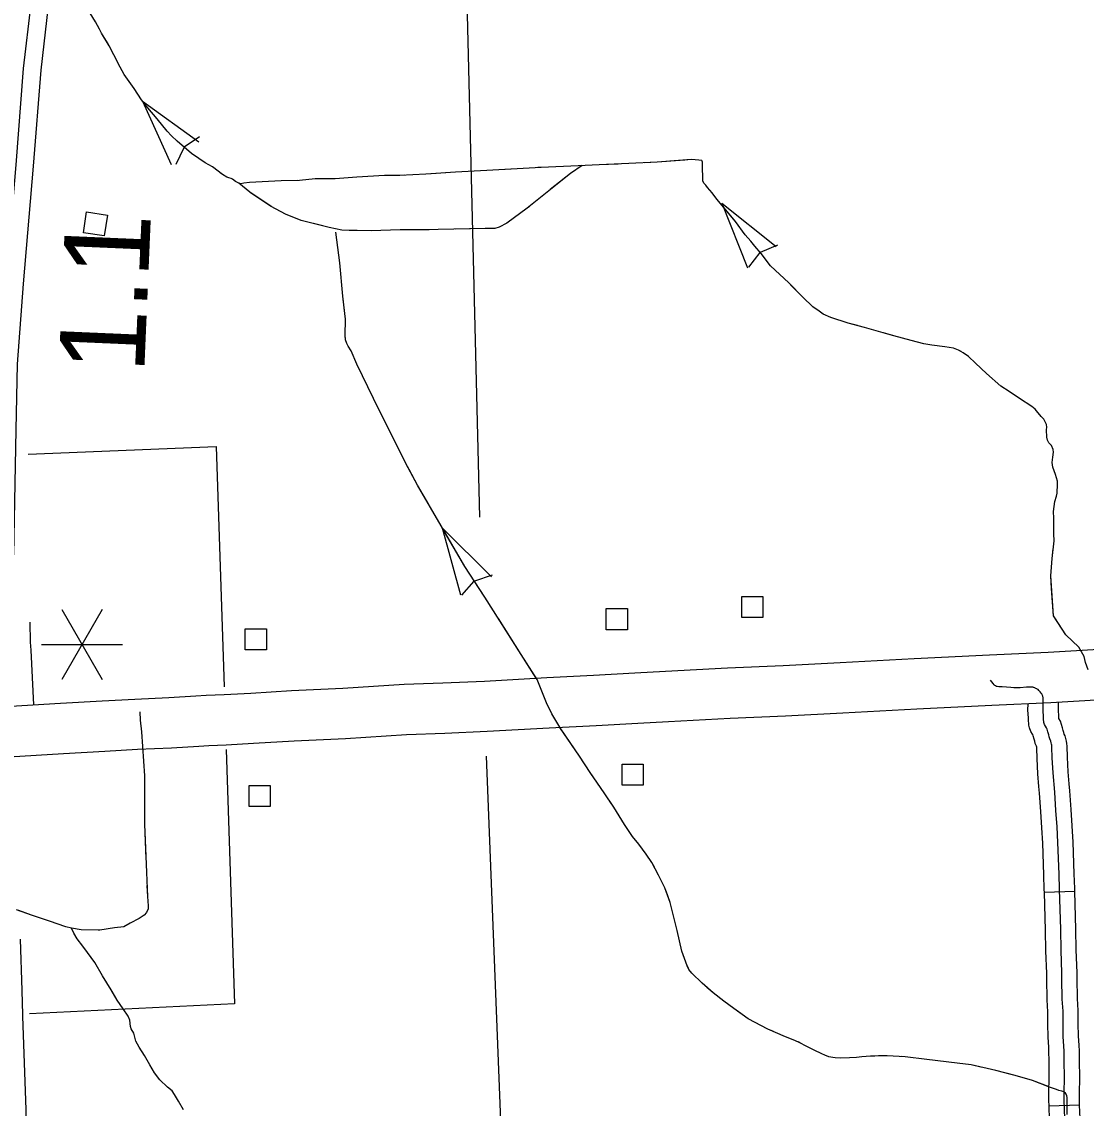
# Model space of a CAD drawing. Extents: x 1084508 to 1142749, y 1057638 to 1093403.
# Drawn here: x 1140197 to 1141847, y 1075834 to 1077517 of the extents above; entities that cross this region are included whole.
import ezdxf

# ---------------------------------------------------------------- set-up
doc = ezdxf.new("R2010")
doc.units = 0
for name, color, linetype in [('Level 10', 7, 'Continuous'), ('Level 33', 7, 'Continuous'), ('Level 43', 7, 'Continuous'), ('Level 45', 7, 'Continuous'), ('Level 48', 7, 'Continuous'), ('Level 5', 7, 'Continuous'), ('Level 56', 7, 'Continuous'), ('Level 6', 7, 'Continuous')]:
    doc.layers.add(name, color=color, linetype=linetype)

msp = doc.modelspace()

# ---------------------------------------------------------------- linework, layer by layer
at = {"layer": 'Level 10'}
for points in [[(1140159.9, 1076814.7), (1140161.2, 1076885.3), (1140163.2, 1076987.5), (1140172.8, 1077113), (1140188.3, 1077295.3), (1140199.9, 1077444.4), (1140211.5, 1077544.6), (1140215.5, 1077572.6), (1140217.5, 1077634), (1140219.4, 1077739.5), (1140215.5, 1077821.4), (1140208.1, 1078125.4)], [(1140234.7, 1078126), (1140242.2, 1077822.4), (1140246.1, 1077739.9), (1140244.1, 1077633.3), (1140242.1, 1077570.2), (1140237.9, 1077541.2), (1140226.5, 1077441.8), (1140214.9, 1077293.1), (1140199.4, 1077110.8), (1140189.8, 1076986.3), (1140187.9, 1076884.8), (1140184.3, 1076691.1)], [(1141194.8, 1076510.7), (1141290.8, 1076516), (1141376.8, 1076519.7), (1141465.3, 1076524.3), (1141579.9, 1076530.5), (1141696.6, 1076536.2), (1141787.7, 1076540.3), (1141901.5, 1076546.8), (1141998.5, 1076550.8), (1142088.3, 1076554.3), (1142193.1, 1076560.5), (1142262.5, 1076564.2)], [(1140510.5, 1076474.7), (1140551.9, 1076477), (1140615.2, 1076480.8), (1140694.6, 1076484.4), (1140789.4, 1076490.5), (1140849.6, 1076492.6), (1140914.3, 1076495.6), (1141010.5, 1076501), (1141082.9, 1076504.6), (1141147.1, 1076508.1), (1141194.8, 1076510.7)], [(1142266.8, 1076485.9), (1142197.5, 1076482.1), (1142092.1, 1076475.9), (1142001.7, 1076472.4), (1141905.4, 1076468.4), (1141791.7, 1076461.9), (1141700.2, 1076457.8), (1141583.9, 1076452.1), (1141469.4, 1076445.9), (1141380.5, 1076441.3), (1141294.6, 1076437.6), (1141199.1, 1076432.4)], [(1140180.1, 1076456.5), (1140257.1, 1076461.1), (1140321.4, 1076465), (1140372.5, 1076467.7), (1140425, 1076469.9), (1140466.6, 1076472.5), (1140482.7, 1076473.5), (1140510.5, 1076474.7)], [(1141199.1, 1076432.4), (1141151.5, 1076429.8), (1141087, 1076426.2), (1141014.6, 1076422.6), (1140918.4, 1076417.3), (1140852.8, 1076414.2), (1140793.3, 1076412.1), (1140698.9, 1076406), (1140619.2, 1076402.4), (1140556.4, 1076398.7), (1140513.8, 1076396.3)], [(1140513.8, 1076396.3), (1140486.8, 1076395.2), (1140471.6, 1076394.2), (1140429.1, 1076391.5), (1140376.2, 1076389.3), (1140325.8, 1076386.6), (1140261.8, 1076382.8), (1140177.1, 1076377.7)], [(1140198.7, 1075978.3), (1140197.8, 1076016.2), (1140194.9, 1076095.5)], [(1140203.9, 1075584.5), (1140205.6, 1075615.5), (1140207, 1075648.9), (1140207.3, 1075683.4), (1140206.6, 1075724.2), (1140203.8, 1075831.2), (1140198.7, 1075976.6), (1140198.7, 1075978.3)]]:
    msp.add_lwpolyline(points, dxfattribs=at)
at = {"layer": 'Level 33'}
msp.add_lwpolyline([(1140215.7, 1076458.6), (1140211.6, 1076543.2), (1140210.7, 1076555.6), (1140210, 1076586.6)], dxfattribs=at)
at = {"layer": 'Level 43'}
for p, q in [((1140384.3, 1077393.8), (1140428.5, 1077295.5)), ((1140384.3, 1077393.8), (1140471.7, 1077330.8)), ((1140472.5, 1077338.5), (1140448.9, 1077322.3)), ((1140436.3, 1077296.1), (1140448.6, 1077322)), ((1141282, 1077235.6), (1141321.5, 1077135.4)), ((1141282, 1077235.6), (1141366.3, 1077168.6)), ((1141323.8, 1077136.6), (1141341.2, 1077159.3)), ((1141368, 1077170.5), (1141341.5, 1077159.5)), ((1140848.5, 1076733), (1140876.9, 1076629.1)), ((1140848.5, 1076733), (1140925, 1076657.2)), ((1140925.8, 1076659.4), (1140898.6, 1076650.4)), ((1140879.2, 1076628.8), (1140898.3, 1076650.2))]:
    msp.add_line(p, q, dxfattribs=at)
for points in [[(1140330.8, 1077482.3), (1140320.7, 1077499.2), (1140317.5, 1077505.5), (1140311.1, 1077516.8), (1140303, 1077529.9), (1140299.4, 1077535.9)], [(1140521.7, 1077273.9), (1140518.2, 1077275.2), (1140515, 1077276.2), (1140508.1, 1077280.3), (1140492.4, 1077291.9), (1140481.3, 1077298.3), (1140459.9, 1077312.6), (1140437.7, 1077331.6), (1140428.9, 1077339.9), (1140422.2, 1077347.3), (1140406.8, 1077366.2), (1140392.3, 1077383.3), (1140382.8, 1077395.8), (1140371, 1077413.6), (1140356, 1077435), (1140349.8, 1077446.6), (1140339.9, 1077465.3), (1140332.5, 1077479.4), (1140320.7, 1077499.2), (1140317.5, 1077505.5), (1140311.1, 1077516.8), (1140303, 1077529.9)], [(1140360.9, 1077428), (1140356, 1077435), (1140349.8, 1077446.6), (1140339.9, 1077465.3), (1140332.5, 1077479.4), (1140330.8, 1077482.3)], [(1140470.7, 1077305.4), (1140459.9, 1077312.6), (1140437.7, 1077331.6), (1140428.9, 1077339.9), (1140422.2, 1077347.3), (1140406.8, 1077366.2), (1140392.3, 1077383.3), (1140384.3, 1077393.8)], [(1141548.3, 1077030.5), (1141532.1, 1077034.9), (1141502.8, 1077043.4), (1141477.7, 1077049.9), (1141450.7, 1077058.9), (1141438.9, 1077064), (1141432.7, 1077068.3), (1141423, 1077075.3), (1141407.3, 1077090.1), (1141385.6, 1077112.2), (1141357.2, 1077138.8), (1141342.7, 1077157.7), (1141333.3, 1077169.3), (1141326.8, 1077177.1), (1141318.3, 1077186.6), (1141303, 1077207.1), (1141274.4, 1077242), (1141266.8, 1077251.9), (1141259.7, 1077260.2), (1141256.9, 1077263.7), (1141254.1, 1077266.7), (1141252.7, 1077270.4), (1141252, 1077295.8), (1141252, 1077299.5), (1141251.6, 1077300.9), (1141250.7, 1077301.6), (1141246.5, 1077302.5), (1141240.5, 1077302.9), (1141234.3, 1077303.2), (1141181.5, 1077299.3), (1141137.6, 1077297.2), (1141091.7, 1077295.1), (1141059.4, 1077293.7), (1141002.2, 1077291.2), (1140917.5, 1077286.3), (1140869.1, 1077283.8), (1140823.2, 1077280.8), (1140782.8, 1077278.5), (1140759.3, 1077278.7), (1140716.2, 1077276.2), (1140682.9, 1077273.6), (1140651.8, 1077273.2), (1140627.3, 1077270.9), (1140599, 1077270.4), (1140550.1, 1077267.6), (1140541.1, 1077266.7), (1140536.4, 1077265.8), (1140533.4, 1077266.5), (1140528.4, 1077269.2), (1140523.5, 1077272.7), (1140521.7, 1077273.9)], [(1141065.7, 1077293.9), (1141047.2, 1077281.8), (1140980.2, 1077227.9), (1140949, 1077204.9), (1140936.9, 1077198.5), (1140930.1, 1077196.3), (1140915.4, 1077196.6), (1140818.3, 1077194.4), (1140783.7, 1077194.4), (1140738.5, 1077192.9), (1140717, 1077193.3), (1140707.2, 1077193.3), (1140693.3, 1077194), (1140673.3, 1077198.2), (1140630, 1077208.7), (1140605.5, 1077218.9), (1140583.3, 1077230.6), (1140550.6, 1077252.8), (1140533.4, 1077266.5)], [(1141121.2, 1077296.4), (1141091.7, 1077295.1), (1141059.4, 1077293.7), (1141002.2, 1077291.2), (1140997, 1077290.9)], [(1141065.7, 1077293.9), (1141047.2, 1077281.8), (1141016, 1077256.7)], [(1141224.6, 1077302.5), (1141181.5, 1077299.3), (1141162.6, 1077298.4)], [(1141254.3, 1077266.5), (1141254.1, 1077266.7), (1141252.7, 1077270.4), (1141252, 1077295.8), (1141252, 1077299.5), (1141251.6, 1077300.9), (1141250.7, 1077301.6), (1141246.5, 1077302.5), (1141240.5, 1077302.9), (1141234.3, 1077303.2), (1141224.6, 1077302.5)], [(1140624.8, 1077270.8), (1140599, 1077270.4), (1140550.1, 1077267.6), (1140541.1, 1077266.7), (1140536.4, 1077265.8), (1140533.4, 1077266.5), (1140528.4, 1077269.2), (1140523.5, 1077272.7), (1140521.7, 1077273.9), (1140518.2, 1077275.2), (1140515, 1077276.2), (1140508.1, 1077280.3), (1140505.2, 1077282.4)], [(1140790.2, 1077278.9), (1140782.8, 1077278.5), (1140759.3, 1077278.7), (1140716.2, 1077276.2), (1140682.9, 1077273.6), (1140666.1, 1077273.4)], [(1140955.7, 1077288.5), (1140917.5, 1077286.3), (1140869.1, 1077283.8), (1140831.6, 1077281.3)], [(1140663.5, 1077200.5), (1140630, 1077208.7), (1140605.5, 1077218.9), (1140583.3, 1077230.6), (1140551.7, 1077252)], [(1140983.7, 1077230.7), (1140980.2, 1077227.9), (1140949, 1077204.9), (1140936.9, 1077198.5), (1140930.1, 1077196.3), (1140915.4, 1077196.6), (1140869.9, 1077195.6)], [(1141358.4, 1077137.7), (1141357.2, 1077138.8), (1141342.7, 1077157.7), (1141333.3, 1077169.3), (1141326.8, 1077177.1), (1141318.3, 1077186.6), (1141303, 1077207.1), (1141280.6, 1077234.5)], [(1140828.5, 1077194.6), (1140818.3, 1077194.4), (1140783.7, 1077194.4), (1140738.5, 1077192.9), (1140717, 1077193.3), (1140707.2, 1077193.3), (1140704.2, 1077193.4)], [(1140810.4, 1076799), (1140792.3, 1076832.5), (1140742.2, 1076933.2), (1140716.2, 1076986.3), (1140707.6, 1077007.1), (1140702.7, 1077014.2), (1140700.8, 1077018.4), (1140698.9, 1077024), (1140698.2, 1077030.8), (1140698.5, 1077056.1), (1140694.8, 1077091.9), (1140689.9, 1077143.1), (1140683.5, 1077190.6)], [(1140697.2, 1077069.2), (1140694.8, 1077091.9), (1140689.9, 1077143.1), (1140683.5, 1077190.6)], [(1141492.3, 1077046.1), (1141477.7, 1077049.9), (1141450.7, 1077058.9), (1141438.9, 1077064), (1141432.7, 1077068.3), (1141423, 1077075.3), (1141407.3, 1077090.1), (1141388.5, 1077109.2)], [(1140751, 1076915.7), (1140742.2, 1076933.2), (1140716.2, 1076986.3), (1140707.6, 1077007.1), (1140702.7, 1077014.2), (1140700.8, 1077018.4), (1140698.9, 1077024), (1140698.5, 1077027.9)], [(1141652.6, 1077006), (1141648.8, 1077008.3), (1141641, 1077011.3), (1141627.6, 1077013.4), (1141607.3, 1077015.9), (1141595.1, 1077017.8), (1141575.2, 1077022.9), (1141548.3, 1077030.5), (1141532.2, 1077034.8)], [(1141849.5, 1076512.9), (1141845.3, 1076524.3), (1141843.2, 1076533.7), (1141834.9, 1076548.2), (1141815.2, 1076566.9), (1141796, 1076596.6), (1141791.6, 1076658.7), (1141793.7, 1076685.5), (1141796.9, 1076712.5), (1141796.3, 1076723.4), (1141796.3, 1076747.8), (1141795.8, 1076758.2), (1141798.1, 1076773.7), (1141800.6, 1076782), (1141801.8, 1076786.6), (1141802.3, 1076800.3), (1141802, 1076804.9), (1141799, 1076815.7), (1141795.1, 1076827), (1141793.9, 1076834), (1141794.6, 1076842.5), (1141796, 1076850.1), (1141795.6, 1076854.3), (1141792.6, 1076860.5), (1141788.9, 1076864.7), (1141786.6, 1076868.4), (1141785.6, 1076873.5), (1141785.2, 1076884.8), (1141785.6, 1076888.9), (1141784.9, 1076892.9), (1141780.8, 1076901.4), (1141776.9, 1076905.3), (1141769.7, 1076914.1), (1141767.4, 1076916.6), (1141762.1, 1076920.8), (1141743.2, 1076933.3), (1141727.3, 1076943.9), (1141714.1, 1076952.4), (1141692, 1076971.8), (1141674.9, 1076988), (1141664.3, 1076998.1), (1141656, 1077003.9), (1141648.8, 1077008.3), (1141641, 1077011.3), (1141627.6, 1077013.4), (1141607.3, 1077015.9), (1141595.1, 1077017.8), (1141575.2, 1077022.9), (1141548.3, 1077030.5)], [(1141780.4, 1076901.8), (1141776.9, 1076905.3), (1141769.7, 1076914.1), (1141767.4, 1076916.6), (1141762.1, 1076920.8), (1141743.2, 1076933.3), (1141727.3, 1076943.9), (1141714.1, 1076952.4), (1141692, 1076971.8), (1141684.1, 1076979.3)], [(1140797.4, 1076823.1), (1140792.3, 1076832.5), (1140769.4, 1076878.6)], [(1141796.3, 1076742.2), (1141796.3, 1076747.8), (1141795.8, 1076758.2), (1141798.1, 1076773.7), (1141800.6, 1076782), (1141801.8, 1076786.6), (1141802.3, 1076800.3), (1141802, 1076804.9), (1141799, 1076815.7), (1141795.1, 1076827), (1141793.9, 1076834), (1141794.6, 1076842.5), (1141796, 1076850.1), (1141795.6, 1076854.3), (1141792.6, 1076860.5), (1141790.4, 1076862.9)], [(1140827.8, 1076768.9), (1140810.4, 1076799), (1140797.4, 1076823.1)], [(1141646.7, 1075903.8), (1141599.7, 1075909.5), (1141565.8, 1075913.6), (1141537.9, 1075914.8), (1141524.7, 1075914.8), (1141512.3, 1075914.4), (1141499.1, 1075913.6), (1141490.8, 1075912.5), (1141479.5, 1075911.7), (1141466, 1075911.4), (1141457.7, 1075912.1), (1141453.9, 1075912.5), (1141447.5, 1075913.6), (1141441.5, 1075915.9), (1141437, 1075918.2), (1141424.9, 1075923.8), (1141412.5, 1075930.2), (1141402.7, 1075935.1), (1141395.2, 1075938.9), (1141380.5, 1075944.5), (1141353, 1075956.2), (1141322.9, 1075972.4), (1141300.7, 1075988.3), (1141285.2, 1075999.6), (1141268.7, 1076012.4), (1141251.3, 1076027.5), (1141235.5, 1076043.3), (1141231, 1076048.6), (1141228.4, 1076054.6), (1141220.1, 1076077.2), (1141212.6, 1076109.2), (1141202, 1076152.6), (1141193.7, 1076175.2), (1141183.9, 1076194.8), (1141173.4, 1076214.4), (1141164.7, 1076227.6), (1141153.4, 1076242.7), (1141143.3, 1076254.7), (1141131.2, 1076273.2), (1141114.6, 1076300.3), (1141099.6, 1076322.2), (1141077.7, 1076353.9), (1141061.2, 1076379.1), (1141032.2, 1076421.7), (1141018.6, 1076444.7), (1141010, 1076461.7), (1140995.7, 1076497.8), (1140970.8, 1076536.7), (1140914.7, 1076625.6), (1140883.4, 1076673.1), (1140846.9, 1076735.7), (1140810.4, 1076799)], [(1140913.7, 1076627.2), (1140883.4, 1076673.1), (1140848.5, 1076733)], [(1141793, 1076638.9), (1141791.6, 1076658.7), (1141793.7, 1076685.5), (1141795.6, 1076700.9)], [(1141806.7, 1076580.1), (1141796, 1076596.6), (1141793, 1076638.9)], [(1140994.2, 1076500.1), (1140970.8, 1076536.7), (1140935.8, 1076592.2)], [(1140380, 1076447.8), (1140380.4, 1076434.9), (1140382.8, 1076416.7), (1140387.3, 1076348.6), (1140387.3, 1076273.9), (1140390.1, 1076198.9), (1140391.8, 1076161.7), (1140393.1, 1076147.4), (1140393.1, 1076142.9), (1140390.4, 1076137.1), (1140386.6, 1076133), (1140379.2, 1076127.9), (1140365.2, 1076120.4), (1140355.3, 1076115), (1140341, 1076113.3), (1140318.2, 1076109.8), (1140288.9, 1076110.2), (1140274.2, 1076112.6), (1140265.4, 1076114.6), (1140240.1, 1076123.8), (1140212.2, 1076133), (1140189, 1076141.2)], [(1141084.5, 1076344), (1141077.7, 1076353.9), (1141061.2, 1076379.1), (1141031, 1076423.4)], [(1140387.3, 1076344.5), (1140387.3, 1076273.9), (1140389.3, 1076220.3)], [(1141177.4, 1076207), (1141173.4, 1076214.4), (1141164.7, 1076227.6), (1141153.4, 1076242.7), (1141143.3, 1076254.7), (1141131.2, 1076273.2), (1141114.6, 1076300.3), (1141108, 1076309.9)], [(1140391, 1076178.9), (1140391.8, 1076161.7), (1140393.1, 1076147.4), (1140393.1, 1076142.9), (1140390.4, 1076137.1), (1140386.6, 1076133), (1140379.2, 1076127.9), (1140365.2, 1076120.4), (1140355.3, 1076115), (1140341, 1076113.3), (1140318.2, 1076109.8), (1140315.6, 1076109.9)], [(1141230.1, 1076050.7), (1141228.4, 1076054.6), (1141220.1, 1076077.2), (1141212.6, 1076109.2), (1141202, 1076152.6), (1141195.7, 1076169.9)], [(1140274.3, 1076112.5), (1140274.2, 1076112.6), (1140265.4, 1076114.6), (1140240.1, 1076123.8), (1140212.2, 1076133), (1140192.5, 1076140)], [(1140447.7, 1075831.3), (1140439.7, 1075844.8), (1140433.8, 1075855.3), (1140430.1, 1075860.6), (1140423.1, 1075866.7), (1140411.1, 1075878), (1140402.6, 1075888.5), (1140395.7, 1075900.9), (1140387.4, 1075915.5), (1140379, 1075928.5), (1140374, 1075937.7), (1140370.6, 1075949.9), (1140366.8, 1075956.6), (1140365.6, 1075960.4), (1140364.3, 1075970), (1140361.8, 1075976.3), (1140354.3, 1075987.6), (1140345, 1076001.1), (1140335.8, 1076017.4), (1140322.4, 1076038.8), (1140310.3, 1076059.8), (1140298.9, 1076075), (1140291.8, 1076084.9), (1140282.9, 1076096.1), (1140277.8, 1076104.8), (1140274.2, 1076112.6)], [(1140342.4, 1076005.7), (1140335.8, 1076017.4), (1140322.4, 1076038.8), (1140310.3, 1076059.8), (1140298.9, 1076075), (1140291.8, 1076084.9), (1140282.9, 1076096.1), (1140277.8, 1076104.8), (1140275.4, 1076110.1)], [(1141307.9, 1075983.1), (1141300.7, 1075988.3), (1141285.2, 1075999.6), (1141268.7, 1076012.4), (1141258.7, 1076021)], [(1141361.8, 1075952.5), (1141353, 1075956.2), (1141322.9, 1075972.4), (1141307.9, 1075983.1)], [(1140425.2, 1075865), (1140423.1, 1075866.7), (1140411.1, 1075878), (1140402.6, 1075888.5), (1140395.7, 1075900.9), (1140387.4, 1075915.5), (1140379, 1075928.5), (1140374, 1075937.7), (1140370.6, 1075949.9), (1140366.8, 1075956.6), (1140365.6, 1075960.4), (1140364.3, 1075970), (1140364.1, 1075970.6)], [(1141518.8, 1075914.6), (1141512.3, 1075914.4), (1141499.1, 1075913.6), (1141490.8, 1075912.5), (1141479.5, 1075911.7), (1141466, 1075911.4), (1141457.7, 1075912.1), (1141453.9, 1075912.5), (1141447.5, 1075913.6), (1141441.5, 1075915.9), (1141437, 1075918.2), (1141424.9, 1075923.8), (1141412.5, 1075930.2), (1141402.7, 1075935.1), (1141400, 1075936.5)], [(1141683.3, 1075897.6), (1141668.2, 1075901.2), (1141646.7, 1075903.8), (1141599.7, 1075909.5), (1141565.8, 1075913.6), (1141560.2, 1075913.9)], [(1141816.9, 1075824.3), (1141816.9, 1075842), (1141816.9, 1075850.3), (1141816.6, 1075853.3), (1141815.4, 1075855.6), (1141814.3, 1075857.1), (1141811.7, 1075859.4), (1141808.7, 1075860.1), (1141804.1, 1075861.2), (1141800.7, 1075863.1), (1141789.8, 1075866.5), (1141763.5, 1075876.7), (1141736.4, 1075884.6), (1141706.6, 1075892.1), (1141668.2, 1075901.2), (1141646.7, 1075903.8)], [(1141789.1, 1075866.8), (1141763.5, 1075876.7), (1141736.4, 1075884.6), (1141723.6, 1075887.8)]]:
    msp.add_lwpolyline(points, dxfattribs=at)
at = {"layer": 'Level 45'}
for p, q in [((1141828.8, 1076169.6), (1141781.7, 1076168.2)), ((1141836.3, 1075838.4), (1141789.2, 1075836.8))]:
    msp.add_line(p, q, dxfattribs=at)
for points in [[(1141783.5, 1076425.8), (1141782, 1076428.1), (1141781.4, 1076429.9), (1141781, 1076431.4), (1141780.9, 1076432.8), (1141780.5, 1076435.3), (1141780.5, 1076439.2), (1141779.9, 1076450.9), (1141779.9, 1076461.7), (1141779.9, 1076467.4), (1141779.7, 1076469.8), (1141779.5, 1076471.1), (1141779.2, 1076472.3), (1141778.8, 1076473.2), (1141778.3, 1076474.3), (1141778.1, 1076474.9), (1141777.6, 1076475.5), (1141776.7, 1076476.8), (1141775.1, 1076478.8), (1141773.3, 1076480.9), (1141771.9, 1076482.2), (1141770.8, 1076483), (1141769.8, 1076483.6), (1141768.7, 1076484.1), (1141767.7, 1076484.6), (1141766.8, 1076485), (1141765.5, 1076485.5), (1141764.9, 1076485.6), (1141764.1, 1076485.9), (1141763.2, 1076486), (1141762.4, 1076486.1), (1141761.7, 1076486.1), (1141760.8, 1076486.1), (1141760.1, 1076486.1), (1141759.2, 1076486.1), (1141758.3, 1076486.1), (1141757.2, 1076486.1), (1141756.5, 1076486.1), (1141755.5, 1076486.1), (1141754.1, 1076485.9), (1141744.1, 1076484.9), (1141734.6, 1076484.8), (1141729.6, 1076485.3), (1141716.5, 1076486.5), (1141711.4, 1076486.8), (1141708.8, 1076486.9), (1141707.4, 1076487.3), (1141706, 1076487.9), (1141705, 1076488.6), (1141703.7, 1076489.7), (1141702.2, 1076491.5), (1141698.4, 1076497)], [(1141773.4, 1076332.3), (1141771.7, 1076351.8), (1141770.5, 1076375.6), (1141770, 1076391.5), (1141769.8, 1076393.3), (1141769.3, 1076394.7), (1141767.7, 1076398.9), (1141766.8, 1076402.6), (1141765.7, 1076405.7), (1141764.5, 1076410.7), (1141763.8, 1076412.8), (1141763.5, 1076413.4), (1141760.8, 1076417.6), (1141758.7, 1076423.3), (1141757.8, 1076427.4), (1141757.5, 1076429.7), (1141757, 1076433.7), (1141757, 1076438.6), (1141756.3, 1076450.3), (1141756.4, 1076460.3)], [(1141820.3, 1076336.5), (1141818.7, 1076355), (1141817.5, 1076377.5), (1141817, 1076394.5), (1141816.6, 1076398.7), (1141816.2, 1076402.6), (1141815, 1076406.7), (1141813.7, 1076410.6), (1141812.6, 1076413.3), (1141811.9, 1076416), (1141811, 1076418.9), (1141809.9, 1076423.2), (1141808.3, 1076428.4), (1141806.5, 1076433.2), (1141804.1, 1076437.3), (1141804.1, 1076439.9), (1141803.4, 1076451.5), (1141803.5, 1076462.6)], [(1141813.5, 1075817.3), (1141812.5, 1075846.9), (1141812.5, 1075858.1), (1141813, 1075880.7), (1141812.6, 1075907.8), (1141812.5, 1075922.3), (1141812.1, 1075929.8), (1141811.1, 1075944.9), (1141810.8, 1075964.6), (1141810.8, 1075975), (1141810.6, 1075984.4), (1141809.5, 1076002.7), (1141809, 1076034.3), (1141808.8, 1076042.9), (1141807.6, 1076078.5), (1141807, 1076110.5), (1141805.1, 1076173.4), (1141804.5, 1076196.3), (1141802.7, 1076245.2), (1141801.5, 1076269.9), (1141799.5, 1076295), (1141797.8, 1076323.6), (1141795.2, 1076353.4), (1141794, 1076376.5), (1141793.5, 1076393), (1141793.2, 1076396.3), (1141793, 1076398), (1141792.5, 1076399.6), (1141791.5, 1076402.6), (1141790.2, 1076406.1), (1141789.4, 1076409.3), (1141788.4, 1076412.3), (1141787.2, 1076416.9), (1141786, 1076420.8), (1141785.2, 1076422.9), (1141783.5, 1076425.8)], [(1141828.8, 1076169.6), (1141828.7, 1076174), (1141828, 1076197.1), (1141826.2, 1076246.2), (1141825, 1076271.4), (1141823, 1076296.6), (1141821.3, 1076325.3), (1141820.3, 1076336.5)], [(1141781.7, 1076168.2), (1141781.6, 1076172.7), (1141781, 1076195.5), (1141779.1, 1076244.2), (1141778, 1076268.4), (1141776, 1076293.4), (1141774.4, 1076321.9), (1141773.4, 1076332.3)], [(1141785.9, 1076002.9), (1141785.4, 1076033.9), (1141785.3, 1076042.3), (1141784.1, 1076077.9), (1141783.4, 1076109.9), (1141781.7, 1076168.2)], [(1141833, 1076003.6), (1141832.5, 1076034.7), (1141832.3, 1076043.5), (1141831.2, 1076079.2), (1141830.5, 1076111.1), (1141828.8, 1076169.6)], [(1141789.2, 1075836.8), (1141788.9, 1075846.5), (1141788.9, 1075858.3), (1141789.4, 1075880.8), (1141789.1, 1075907.5), (1141788.9, 1075921.6), (1141788.6, 1075928.5), (1141787.6, 1075943.9), (1141787.3, 1075964.4), (1141787.3, 1075974.8), (1141787.1, 1075983.4), (1141785.9, 1076001.7), (1141785.9, 1076002.9)], [(1141836.3, 1075838.4), (1141836, 1075847.3), (1141836, 1075857.8), (1141836.5, 1075880.6), (1141836.2, 1075908.1), (1141836, 1075923), (1141835.6, 1075931.1), (1141834.7, 1075945.9), (1141834.3, 1075964.8), (1141834.3, 1075975.2), (1141834.2, 1075985.3), (1141833, 1076003.6), (1141833, 1076003.6)], [(1141796.9, 1075670.6), (1141796.6, 1075674.8), (1141794.8, 1075693.1), (1141792.9, 1075735.1), (1141792.1, 1075763.6), (1141790.8, 1075788.9), (1141789.9, 1075816.6), (1141789.2, 1075836.8)], [(1141843.9, 1075673.6), (1141843.6, 1075678.7), (1141841.8, 1075696.6), (1141840, 1075736.8), (1141839.1, 1075765.5), (1141837.8, 1075790.8), (1141837, 1075818.1), (1141836.3, 1075838.4)]]:
    msp.add_lwpolyline(points, dxfattribs=at)
at = {"layer": 'Level 48'}
for p, q in [((1140321.9, 1076606.6), (1140259.1, 1076497.9)), ((1140259.1, 1076606.6), (1140321.9, 1076497.9)), ((1140227.7, 1076552.3), (1140353.2, 1076552.3))]:
    msp.add_line(p, q, dxfattribs=at)
at = {"layer": 'Level 5'}
for points in [[(1140878.5, 1077886.2), (1140906.5, 1076749.5)], [(1140916.9, 1076379), (1140977.2, 1074843.2)]]:
    msp.add_lwpolyline(points, dxfattribs=at)
at = {"layer": 'Level 56'}
for points in [[(1140292.6, 1077189.8), (1140297.5, 1077222.1), (1140329.9, 1077217.2), (1140325, 1077184.9)], [(1141312.8, 1076593.9), (1141312.8, 1076626.5), (1141345.6, 1076626.5), (1141345.6, 1076593.9)], [(1141102.8, 1076575.1), (1141102.8, 1076607.8), (1141135.6, 1076607.8), (1141135.6, 1076575.1)], [(1140543.4, 1076543.9), (1140543.4, 1076576.6), (1140576.2, 1076576.6), (1140576.2, 1076543.9)], [(1141127.3, 1076334.2), (1141127.3, 1076366.9), (1141160, 1076366.9), (1141160, 1076334.2)], [(1140549.5, 1076301.2), (1140549.5, 1076333.8), (1140582.2, 1076333.8), (1140582.2, 1076301.2)]]:
    msp.add_lwpolyline(points, close=True, dxfattribs=at)
at = {"layer": 'Level 6'}
for points in [[(1140206.9, 1076846.8), (1140498.1, 1076858.6), (1140510.5, 1076486.6)], [(1140513.7, 1076389.4), (1140526.9, 1075995.8), (1140209.3, 1075980.3)]]:
    msp.add_lwpolyline(points, dxfattribs=at)

# ---------------------------------------------------------------- texts
at = {"layer": 'Level 48'}
msp.add_text('1.1', height=132.58, rotation=87.5483, dxfattribs=at).set_placement((1140386.7, 1076971.5))

doc.saveas('drawing.dxf')
